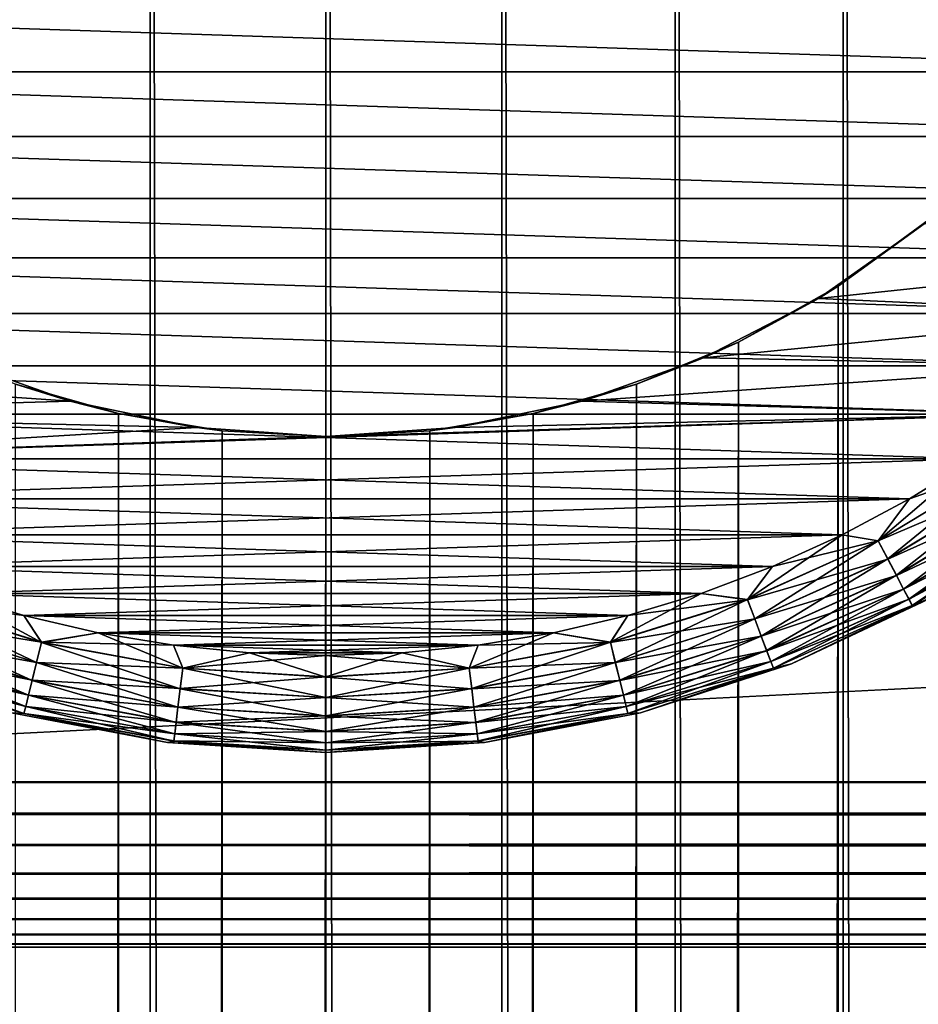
# Model space of a CAD drawing. Extents: x -265 to 265, y 0 to 1027.
# Tile 257 of 396: x -253 to -244, y 984 to 995. Entities that reach past the tile are written whole.
import ezdxf

# ---------------------------------------------------------------- set-up
doc = ezdxf.new("R2010")
doc.units = 0
doc.header["$LTSCALE"] = 65.185185
for name, color, linetype in [('211', 7, 'CONTINUOUS'), ('212', 7, 'CONTINUOUS'), ('217', 7, 'CONTINUOUS'), ('218', 7, 'CONTINUOUS'), ('221', 7, 'CONTINUOUS'), ('222', 7, 'CONTINUOUS'), ('223', 7, 'CONTINUOUS'), ('224', 7, 'CONTINUOUS'), ('227', 7, 'CONTINUOUS'), ('228', 7, 'CONTINUOUS'), ('231', 7, 'CONTINUOUS'), ('232', 7, 'CONTINUOUS'), ('4', 7, 'CONTINUOUS'), ('5', 7, 'CONTINUOUS'), ('6', 7, 'CONTINUOUS'), ('7', 7, 'CONTINUOUS'), ('8', 7, 'CONTINUOUS')]:
    doc.layers.add(name, color=color, linetype=linetype)

msp = doc.modelspace()

# ---------------------------------------------------------------- linework, layer by layer
at = {"layer": '211', "color": 7, "linetype": 'CONTINUOUS'}
for points in [[(-253.59, 1, 14.564), (-251.808, 1, 14.891), (-253.59, 1019, 14.564), (-253.59, 1, 14.564)], [(-253.59, 1019, 14.564), (-251.808, 1, 14.891), (-251.808, 1019, 14.891), (-253.59, 1019, 14.564)], [(-251.808, 1, 14.891), (-250, 1, 15), (-251.808, 1019, 14.891), (-251.808, 1, 14.891)], [(-251.808, 1019, 14.891), (-250, 1, 15), (-250, 1019, 15), (-251.808, 1019, 14.891)], [(-250, 1, 15), (-248.192, 1, 14.891), (-250, 1019, 15), (-250, 1, 15)], [(-250, 1019, 15), (-248.192, 1, 14.891), (-248.192, 1019, 14.891), (-250, 1019, 15)], [(-248.192, 1, 14.891), (-246.41, 1, 14.564), (-248.192, 1019, 14.891), (-248.192, 1, 14.891)], [(-248.192, 1019, 14.891), (-246.41, 1, 14.564), (-246.41, 1019, 14.564), (-248.192, 1019, 14.891)], [(-246.41, 1, 14.564), (-244.681, 1, 14.025), (-246.41, 1019, 14.564), (-246.41, 1, 14.564)], [(-246.41, 1019, 14.564), (-244.681, 1, 14.025), (-244.681, 1019, 14.025), (-246.41, 1019, 14.564)], [(-244.681, 1, 14.025), (-243.029, 1, 13.282), (-244.681, 1019, 14.025), (-244.681, 1, 14.025)], [(-244.681, 1019, 14.025), (-243.029, 1, 13.282), (-243.029, 1019, 13.282), (-244.681, 1019, 14.025)]]:
    msp.add_3dface(points, dxfattribs=at)
at = {"layer": '212', "color": 7, "linetype": 'CONTINUOUS'}
for points in [[(-244.734, 991.794, -14.045), (-243.755, 992.512, -13.638), (-244.734, 28.206, -14.045), (-244.734, 991.794, -14.045)], [(-244.734, 28.206, -14.045), (-243.755, 992.512, -13.638), (-243.755, 27.488, -13.638), (-244.734, 28.206, -14.045)], [(-245.759, 991.221, -14.388), (-244.734, 991.794, -14.045), (-245.759, 28.779, -14.388), (-245.759, 991.221, -14.388)], [(-245.759, 28.779, -14.388), (-244.734, 991.794, -14.045), (-244.734, 28.206, -14.045), (-245.759, 28.779, -14.388)], [(-246.807, 990.788, -14.656), (-245.759, 991.221, -14.388), (-246.807, 29.212, -14.656), (-246.807, 990.788, -14.656)], [(-246.807, 29.212, -14.656), (-245.759, 991.221, -14.388), (-245.759, 28.779, -14.388), (-246.807, 29.212, -14.656)], [(-253.193, 990.788, -14.656), (-252.132, 990.486, -14.848), (-253.193, 29.212, -14.656), (-253.193, 990.788, -14.656)], [(-247.868, 990.486, -14.848), (-246.807, 990.788, -14.656), (-247.868, 29.514, -14.848), (-247.868, 990.486, -14.848)], [(-247.868, 29.514, -14.848), (-246.807, 990.788, -14.656), (-246.807, 29.212, -14.656), (-247.868, 29.514, -14.848)], [(-253.193, 29.212, -14.656), (-252.132, 990.486, -14.848), (-252.132, 29.514, -14.848), (-253.193, 29.212, -14.656)], [(-252.132, 990.486, -14.848), (-251.067, 990.309, -14.962), (-252.132, 29.514, -14.848), (-252.132, 990.486, -14.848)], [(-248.933, 990.309, -14.962), (-247.868, 990.486, -14.848), (-248.933, 29.691, -14.962), (-248.933, 990.309, -14.962)], [(-248.933, 29.691, -14.962), (-247.868, 990.486, -14.848), (-247.868, 29.514, -14.848), (-248.933, 29.691, -14.962)], [(-252.132, 29.514, -14.848), (-251.067, 990.309, -14.962), (-251.067, 29.691, -14.962), (-252.132, 29.514, -14.848)], [(-251.067, 990.309, -14.962), (-250, 990.25, -15), (-251.067, 29.691, -14.962), (-251.067, 990.309, -14.962)], [(-250, 990.25, -15), (-248.933, 990.309, -14.962), (-250, 29.75, -15), (-250, 990.25, -15)], [(-250, 29.75, -15), (-248.933, 990.309, -14.962), (-248.933, 29.691, -14.962), (-250, 29.75, -15)], [(-251.067, 29.691, -14.962), (-250, 990.25, -15), (-250, 29.75, -15), (-251.067, 29.691, -14.962)]]:
    msp.add_3dface(points, dxfattribs=at)
at = {"layer": '217', "color": 7, "linetype": 'CONTINUOUS'}
for points in [[(-252.631, 990.612, -25), (-253.193, 990.788, -14.656), (-253.884, 991.057, -25), (-252.631, 990.612, -25)], [(-252.132, 990.486, -14.848), (-253.193, 990.788, -14.656), (-252.631, 990.612, -25), (-252.132, 990.486, -14.848)], [(-251.328, 990.341, -25), (-252.132, 990.486, -14.848), (-252.631, 990.612, -25), (-251.328, 990.341, -25)], [(-251.067, 990.309, -14.962), (-252.132, 990.486, -14.848), (-251.328, 990.341, -25), (-251.067, 990.309, -14.962)], [(-250, 990.25, -25), (-251.067, 990.309, -14.962), (-251.328, 990.341, -25), (-250, 990.25, -25)], [(-250, 990.25, -15), (-251.067, 990.309, -14.962), (-250, 990.25, -25), (-250, 990.25, -15)]]:
    msp.add_3dface(points, dxfattribs=at)
at = {"layer": '218', "color": 7, "linetype": 'CONTINUOUS'}
for points in [[(-243.755, 992.512, -13.638), (-244.734, 991.794, -14.045), (-243.847, 992.437, -25), (-243.755, 992.512, -13.638)], [(-243.847, 992.437, -25), (-244.734, 991.794, -14.045), (-244.934, 991.669, -25), (-243.847, 992.437, -25)], [(-244.734, 991.794, -14.045), (-245.759, 991.221, -14.388), (-244.934, 991.669, -25), (-244.734, 991.794, -14.045)], [(-244.934, 991.669, -25), (-245.759, 991.221, -14.388), (-246.116, 991.057, -25), (-244.934, 991.669, -25)], [(-245.759, 991.221, -14.388), (-246.807, 990.788, -14.656), (-246.116, 991.057, -25), (-245.759, 991.221, -14.388)], [(-246.116, 991.057, -25), (-246.807, 990.788, -14.656), (-247.369, 990.612, -25), (-246.116, 991.057, -25)], [(-246.807, 990.788, -14.656), (-247.868, 990.486, -14.848), (-247.369, 990.612, -25), (-246.807, 990.788, -14.656)], [(-247.369, 990.612, -25), (-247.868, 990.486, -14.848), (-248.672, 990.341, -25), (-247.369, 990.612, -25)], [(-247.868, 990.486, -14.848), (-248.933, 990.309, -14.962), (-248.672, 990.341, -25), (-247.868, 990.486, -14.848)], [(-248.933, 990.309, -14.962), (-250, 990.25, -15), (-248.672, 990.341, -25), (-248.933, 990.309, -14.962)], [(-250, 990.25, -15), (-250, 990.25, -25), (-248.672, 990.341, -25), (-250, 990.25, -15)]]:
    msp.add_3dface(points, dxfattribs=at)
at = {"layer": '221', "color": 7, "linetype": 'CONTINUOUS'}
for points in [[(-243.847, 992.437, -25), (-244.934, 991.669, -25), (-240.978, 992.088, -25), (-243.847, 992.437, -25)], [(-240.978, 992.088, -25), (-244.934, 991.669, -25), (-241.515, 991.515, -25), (-240.978, 992.088, -25)], [(-244.934, 991.669, -25), (-246.116, 991.057, -25), (-241.515, 991.515, -25), (-244.934, 991.669, -25)], [(-241.515, 991.515, -25), (-246.116, 991.057, -25), (-242.088, 990.978, -25), (-241.515, 991.515, -25)], [(-252.631, 990.612, -25), (-253.884, 991.057, -25), (-257.912, 990.978, -25), (-252.631, 990.612, -25)], [(-246.116, 991.057, -25), (-247.369, 990.612, -25), (-242.088, 990.978, -25), (-246.116, 991.057, -25)], [(-257.305, 990.48, -25), (-252.631, 990.612, -25), (-257.912, 990.978, -25), (-257.305, 990.48, -25)], [(-242.088, 990.978, -25), (-247.369, 990.612, -25), (-242.695, 990.48, -25), (-242.088, 990.978, -25)], [(-251.328, 990.341, -25), (-252.631, 990.612, -25), (-257.305, 990.48, -25), (-251.328, 990.341, -25)], [(-247.369, 990.612, -25), (-248.672, 990.341, -25), (-242.695, 990.48, -25), (-247.369, 990.612, -25)], [(-256.667, 990.022, -25), (-251.328, 990.341, -25), (-257.305, 990.48, -25), (-256.667, 990.022, -25)], [(-250, 990.25, -25), (-256.667, 990.022, -25), (-242.695, 990.48, -25), (-250, 990.25, -25)], [(-242.695, 990.48, -25), (-256.667, 990.022, -25), (-243.333, 990.022, -25), (-242.695, 990.48, -25)], [(-248.672, 990.341, -25), (-250, 990.25, -25), (-242.695, 990.48, -25), (-248.672, 990.341, -25)], [(-250, 990.25, -25), (-251.328, 990.341, -25), (-256.667, 990.022, -25), (-250, 990.25, -25)], [(-256.667, 990.022, -25), (-256, 989.608, -25), (-243.333, 990.022, -25), (-256.667, 990.022, -25)], [(-243.333, 990.022, -25), (-256, 989.608, -25), (-244, 989.608, -25), (-243.333, 990.022, -25)], [(-256, 989.608, -25), (-255.307, 989.238, -25), (-244, 989.608, -25), (-256, 989.608, -25)], [(-244, 989.608, -25), (-255.307, 989.238, -25), (-244.693, 989.238, -25), (-244, 989.608, -25)], [(-255.307, 989.238, -25), (-254.592, 988.913, -25), (-244.693, 989.238, -25), (-255.307, 989.238, -25)], [(-244.693, 989.238, -25), (-254.592, 988.913, -25), (-245.408, 988.913, -25), (-244.693, 989.238, -25)], [(-254.592, 988.913, -25), (-253.857, 988.637, -25), (-245.408, 988.913, -25), (-254.592, 988.913, -25)], [(-245.408, 988.913, -25), (-253.857, 988.637, -25), (-246.143, 988.637, -25), (-245.408, 988.913, -25)], [(-253.857, 988.637, -25), (-253.106, 988.409, -25), (-246.143, 988.637, -25), (-253.857, 988.637, -25)], [(-246.143, 988.637, -25), (-253.106, 988.409, -25), (-246.894, 988.409, -25), (-246.143, 988.637, -25)], [(-253.106, 988.409, -25), (-252.341, 988.231, -25), (-246.894, 988.409, -25), (-253.106, 988.409, -25)], [(-246.894, 988.409, -25), (-252.341, 988.231, -25), (-247.659, 988.231, -25), (-246.894, 988.409, -25)], [(-252.341, 988.231, -25), (-251.566, 988.103, -25), (-247.659, 988.231, -25), (-252.341, 988.231, -25)], [(-247.659, 988.231, -25), (-251.566, 988.103, -25), (-248.434, 988.103, -25), (-247.659, 988.231, -25)], [(-251.566, 988.103, -25), (-250.785, 988.026, -25), (-248.434, 988.103, -25), (-251.566, 988.103, -25)], [(-248.434, 988.103, -25), (-250.785, 988.026, -25), (-249.215, 988.026, -25), (-248.434, 988.103, -25)], [(-250.785, 988.026, -25), (-250, 988, -25), (-249.215, 988.026, -25), (-250.785, 988.026, -25)]]:
    msp.add_3dface(points, dxfattribs=at)
at = {"layer": '222', "color": 7, "linetype": 'CONTINUOUS'}
for points in [[(-260.392, 994, -75), (-260.762, 994.693, -75), (-239.608, 994, -75), (-260.392, 994, -75)], [(-239.608, 994, -75), (-260.762, 994.693, -75), (-239.238, 994.693, -75), (-239.608, 994, -75)], [(-259.978, 993.333, -75), (-260.392, 994, -75), (-240.022, 993.333, -75), (-259.978, 993.333, -75)], [(-240.022, 993.333, -75), (-260.392, 994, -75), (-239.608, 994, -75), (-240.022, 993.333, -75)], [(-259.52, 992.695, -75), (-259.978, 993.333, -75), (-240.48, 992.695, -75), (-259.52, 992.695, -75)], [(-240.48, 992.695, -75), (-259.978, 993.333, -75), (-240.022, 993.333, -75), (-240.48, 992.695, -75)], [(-259.022, 992.088, -75), (-259.52, 992.695, -75), (-240.978, 992.088, -75), (-259.022, 992.088, -75)], [(-240.978, 992.088, -75), (-259.52, 992.695, -75), (-240.48, 992.695, -75), (-240.978, 992.088, -75)], [(-258.485, 991.515, -75), (-259.022, 992.088, -75), (-241.515, 991.515, -75), (-258.485, 991.515, -75)], [(-241.515, 991.515, -75), (-259.022, 992.088, -75), (-240.978, 992.088, -75), (-241.515, 991.515, -75)], [(-257.912, 990.978, -75), (-258.485, 991.515, -75), (-242.088, 990.978, -75), (-257.912, 990.978, -75)], [(-242.088, 990.978, -75), (-258.485, 991.515, -75), (-241.515, 991.515, -75), (-242.088, 990.978, -75)], [(-257.305, 990.48, -75), (-257.912, 990.978, -75), (-242.695, 990.48, -75), (-257.305, 990.48, -75)], [(-242.695, 990.48, -75), (-257.912, 990.978, -75), (-242.088, 990.978, -75), (-242.695, 990.48, -75)], [(-256.667, 990.022, -75), (-257.305, 990.48, -75), (-243.333, 990.022, -75), (-256.667, 990.022, -75)], [(-243.333, 990.022, -75), (-257.305, 990.48, -75), (-242.695, 990.48, -75), (-243.333, 990.022, -75)], [(-256, 989.608, -75), (-256.667, 990.022, -75), (-244, 989.608, -75), (-256, 989.608, -75)], [(-244, 989.608, -75), (-256.667, 990.022, -75), (-243.333, 990.022, -75), (-244, 989.608, -75)], [(-255.307, 989.238, -75), (-256, 989.608, -75), (-244.693, 989.238, -75), (-255.307, 989.238, -75)], [(-244.693, 989.238, -75), (-256, 989.608, -75), (-244, 989.608, -75), (-244.693, 989.238, -75)], [(-254.592, 988.913, -75), (-255.307, 989.238, -75), (-245.408, 988.913, -75), (-254.592, 988.913, -75)], [(-245.408, 988.913, -75), (-255.307, 989.238, -75), (-244.693, 989.238, -75), (-245.408, 988.913, -75)], [(-253.857, 988.637, -75), (-254.592, 988.913, -75), (-246.143, 988.637, -75), (-253.857, 988.637, -75)], [(-246.143, 988.637, -75), (-254.592, 988.913, -75), (-245.408, 988.913, -75), (-246.143, 988.637, -75)], [(-253.106, 988.409, -75), (-253.857, 988.637, -75), (-246.894, 988.409, -75), (-253.106, 988.409, -75)], [(-246.894, 988.409, -75), (-253.857, 988.637, -75), (-246.143, 988.637, -75), (-246.894, 988.409, -75)], [(-252.341, 988.231, -75), (-253.106, 988.409, -75), (-247.659, 988.231, -75), (-252.341, 988.231, -75)], [(-247.659, 988.231, -75), (-253.106, 988.409, -75), (-246.894, 988.409, -75), (-247.659, 988.231, -75)], [(-251.566, 988.103, -75), (-252.341, 988.231, -75), (-248.434, 988.103, -75), (-251.566, 988.103, -75)], [(-248.434, 988.103, -75), (-252.341, 988.231, -75), (-247.659, 988.231, -75), (-248.434, 988.103, -75)], [(-250.785, 988.026, -75), (-251.566, 988.103, -75), (-249.215, 988.026, -75), (-250.785, 988.026, -75)], [(-249.215, 988.026, -75), (-251.566, 988.103, -75), (-248.434, 988.103, -75), (-249.215, 988.026, -75)], [(-250, 988, -75), (-250.785, 988.026, -75), (-249.215, 988.026, -75), (-250, 988, -75)]]:
    msp.add_3dface(points, dxfattribs=at)
at = {"layer": '223', "color": 7, "linetype": 'CONTINUOUS'}
for points in [[(-253.233, 987.408, -74), (-251.629, 987.103, -74), (-253.233, 987.408, -26), (-253.233, 987.408, -74)], [(-253.233, 987.408, -26), (-251.629, 987.103, -74), (-251.629, 987.103, -26), (-253.233, 987.408, -26)], [(-251.629, 987.103, -74), (-250, 987, -74), (-251.629, 987.103, -26), (-251.629, 987.103, -74)], [(-251.629, 987.103, -26), (-250, 987, -74), (-250, 987, -26), (-251.629, 987.103, -26)]]:
    msp.add_3dface(points, dxfattribs=at)
at = {"layer": '224', "color": 7, "linetype": 'CONTINUOUS'}
for points in [[(-245.214, 987.913, -74), (-243.737, 988.608, -74), (-245.214, 987.913, -26), (-245.214, 987.913, -74)], [(-245.214, 987.913, -26), (-243.737, 988.608, -74), (-243.737, 988.608, -26), (-245.214, 987.913, -26)], [(-246.767, 987.408, -74), (-245.214, 987.913, -74), (-246.767, 987.408, -26), (-246.767, 987.408, -74)], [(-246.767, 987.408, -26), (-245.214, 987.913, -74), (-245.214, 987.913, -26), (-246.767, 987.408, -26)], [(-248.371, 987.103, -74), (-246.767, 987.408, -74), (-248.371, 987.103, -26), (-248.371, 987.103, -74)], [(-248.371, 987.103, -26), (-246.767, 987.408, -74), (-246.767, 987.408, -26), (-248.371, 987.103, -26)], [(-250, 987, -26), (-250, 987, -74), (-248.371, 987.103, -74), (-250, 987, -26)], [(-250, 987, -26), (-248.371, 987.103, -74), (-248.371, 987.103, -26), (-250, 987, -26)]]:
    msp.add_3dface(points, dxfattribs=at)
at = {"layer": '227', "color": 7, "linetype": 'CONTINUOUS'}
for points in [[(-254.334, 988.573, -74.975), (-252.925, 988.134, -74.975), (-254.409, 988.375, -74.901), (-254.334, 988.573, -74.975)], [(-253.857, 988.637, -75), (-253.106, 988.409, -75), (-254.334, 988.573, -74.975), (-253.857, 988.637, -75)], [(-254.334, 988.573, -74.975), (-253.106, 988.409, -75), (-252.925, 988.134, -74.975), (-254.334, 988.573, -74.975)], [(-254.409, 988.375, -74.901), (-252.975, 987.928, -74.901), (-254.476, 988.197, -74.782), (-254.409, 988.375, -74.901)], [(-254.409, 988.375, -74.901), (-252.925, 988.134, -74.975), (-252.975, 987.928, -74.901), (-254.409, 988.375, -74.901)], [(-253.106, 988.409, -75), (-252.341, 988.231, -75), (-252.925, 988.134, -74.975), (-253.106, 988.409, -75)], [(-254.476, 988.197, -74.782), (-253.021, 987.744, -74.782), (-254.532, 988.049, -74.624), (-254.476, 988.197, -74.782)], [(-254.476, 988.197, -74.782), (-252.975, 987.928, -74.901), (-253.021, 987.744, -74.782), (-254.476, 988.197, -74.782)], [(-252.341, 988.231, -75), (-251.566, 988.103, -75), (-252.925, 988.134, -74.975), (-252.341, 988.231, -75)], [(-252.925, 988.134, -74.975), (-251.473, 987.868, -74.975), (-252.975, 987.928, -74.901), (-252.925, 988.134, -74.975)], [(-252.925, 988.134, -74.975), (-251.566, 988.103, -75), (-251.473, 987.868, -74.975), (-252.925, 988.134, -74.975)], [(-251.566, 988.103, -75), (-250.785, 988.026, -75), (-251.473, 987.868, -74.975), (-251.566, 988.103, -75)], [(-254.532, 988.049, -74.624), (-253.059, 987.59, -74.624), (-254.575, 987.937, -74.434), (-254.532, 988.049, -74.624)], [(-254.532, 988.049, -74.624), (-253.021, 987.744, -74.782), (-253.059, 987.59, -74.624), (-254.532, 988.049, -74.624)], [(-250.785, 988.026, -75), (-250, 988, -75), (-251.473, 987.868, -74.975), (-250.785, 988.026, -75)], [(-251.473, 987.868, -74.975), (-250, 988, -75), (-250, 987.779, -74.975), (-251.473, 987.868, -74.975)], [(-254.575, 987.937, -74.434), (-253.087, 987.474, -74.434), (-254.601, 987.868, -74.223), (-254.575, 987.937, -74.434)], [(-253.233, 987.408, -74), (-254.601, 987.868, -74.223), (-253.105, 987.402, -74.223), (-253.233, 987.408, -74)], [(-254.601, 987.868, -74.223), (-253.087, 987.474, -74.434), (-253.105, 987.402, -74.223), (-254.601, 987.868, -74.223)], [(-254.575, 987.937, -74.434), (-253.059, 987.59, -74.624), (-253.087, 987.474, -74.434), (-254.575, 987.937, -74.434)], [(-252.975, 987.928, -74.901), (-251.499, 987.658, -74.901), (-253.021, 987.744, -74.782), (-252.975, 987.928, -74.901)], [(-252.975, 987.928, -74.901), (-251.473, 987.868, -74.975), (-251.499, 987.658, -74.901), (-252.975, 987.928, -74.901)], [(-251.473, 987.868, -74.975), (-250, 987.779, -74.975), (-251.499, 987.658, -74.901), (-251.473, 987.868, -74.975)], [(-251.499, 987.658, -74.901), (-250, 987.779, -74.975), (-250, 987.567, -74.901), (-251.499, 987.658, -74.901)], [(-253.021, 987.744, -74.782), (-251.522, 987.469, -74.782), (-253.059, 987.59, -74.624), (-253.021, 987.744, -74.782)], [(-253.021, 987.744, -74.782), (-251.499, 987.658, -74.901), (-251.522, 987.469, -74.782), (-253.021, 987.744, -74.782)], [(-251.499, 987.658, -74.901), (-250, 987.567, -74.901), (-251.522, 987.469, -74.782), (-251.499, 987.658, -74.901)], [(-253.059, 987.59, -74.624), (-251.541, 987.312, -74.624), (-253.087, 987.474, -74.434), (-253.059, 987.59, -74.624)], [(-253.059, 987.59, -74.624), (-251.522, 987.469, -74.782), (-251.541, 987.312, -74.624), (-253.059, 987.59, -74.624)], [(-251.522, 987.469, -74.782), (-250, 987.567, -74.901), (-250, 987.377, -74.782), (-251.522, 987.469, -74.782)], [(-253.087, 987.474, -74.434), (-251.555, 987.193, -74.434), (-253.105, 987.402, -74.223), (-253.087, 987.474, -74.434)], [(-253.087, 987.474, -74.434), (-251.541, 987.312, -74.624), (-251.555, 987.193, -74.434), (-253.087, 987.474, -74.434)], [(-251.522, 987.469, -74.782), (-250, 987.377, -74.782), (-251.541, 987.312, -74.624), (-251.522, 987.469, -74.782)], [(-251.629, 987.103, -74), (-253.233, 987.408, -74), (-253.105, 987.402, -74.223), (-251.629, 987.103, -74)], [(-251.629, 987.103, -74), (-253.105, 987.402, -74.223), (-251.564, 987.12, -74.223), (-251.629, 987.103, -74)], [(-253.105, 987.402, -74.223), (-251.555, 987.193, -74.434), (-251.564, 987.12, -74.223), (-253.105, 987.402, -74.223)], [(-251.541, 987.312, -74.624), (-250, 987.377, -74.782), (-250, 987.218, -74.624), (-251.541, 987.312, -74.624)], [(-251.541, 987.312, -74.624), (-250, 987.218, -74.624), (-251.555, 987.193, -74.434), (-251.541, 987.312, -74.624)], [(-251.555, 987.193, -74.434), (-250, 987.099, -74.434), (-251.564, 987.12, -74.223), (-251.555, 987.193, -74.434)], [(-251.555, 987.193, -74.434), (-250, 987.218, -74.624), (-250, 987.099, -74.434), (-251.555, 987.193, -74.434)], [(-251.629, 987.103, -74), (-251.564, 987.12, -74.223), (-250, 987.025, -74.223), (-251.629, 987.103, -74)], [(-250, 987, -74), (-251.629, 987.103, -74), (-250, 987.025, -74.223), (-250, 987, -74)], [(-251.564, 987.12, -74.223), (-250, 987.099, -74.434), (-250, 987.025, -74.223), (-251.564, 987.12, -74.223)]]:
    msp.add_3dface(points, dxfattribs=at)
at = {"layer": '228', "color": 7, "linetype": 'CONTINUOUS'}
for points in [[(-244, 989.608, -75), (-243.333, 990.022, -75), (-244.32, 989.178, -74.975), (-244, 989.608, -75)], [(-244.32, 989.178, -74.975), (-243.333, 990.022, -75), (-243.057, 989.942, -74.975), (-244.32, 989.178, -74.975)], [(-244.32, 989.178, -74.975), (-243.057, 989.942, -74.975), (-244.222, 988.991, -74.901), (-244.32, 989.178, -74.975)], [(-244.222, 988.991, -74.901), (-243.057, 989.942, -74.975), (-242.937, 989.768, -74.901), (-244.222, 988.991, -74.901)], [(-244.222, 988.991, -74.901), (-242.937, 989.768, -74.901), (-244.134, 988.823, -74.782), (-244.222, 988.991, -74.901)], [(-244.134, 988.823, -74.782), (-242.937, 989.768, -74.901), (-242.829, 989.612, -74.782), (-244.134, 988.823, -74.782)], [(-244.693, 989.238, -75), (-244, 989.608, -75), (-244.32, 989.178, -74.975), (-244.693, 989.238, -75)], [(-244.134, 988.823, -74.782), (-242.829, 989.612, -74.782), (-244.06, 988.682, -74.624), (-244.134, 988.823, -74.782)], [(-244.06, 988.682, -74.624), (-242.829, 989.612, -74.782), (-242.739, 989.481, -74.624), (-244.06, 988.682, -74.624)], [(-244.06, 988.682, -74.624), (-242.739, 989.481, -74.624), (-244.005, 988.577, -74.434), (-244.06, 988.682, -74.624)], [(-244.005, 988.577, -74.434), (-242.739, 989.481, -74.624), (-242.671, 989.383, -74.434), (-244.005, 988.577, -74.434)], [(-244.005, 988.577, -74.434), (-242.671, 989.383, -74.434), (-243.97, 988.511, -74.223), (-244.005, 988.577, -74.434)], [(-243.97, 988.511, -74.223), (-242.671, 989.383, -74.434), (-242.629, 989.322, -74.223), (-243.97, 988.511, -74.223)], [(-243.737, 988.608, -74), (-243.97, 988.511, -74.223), (-242.629, 989.322, -74.223), (-243.737, 988.608, -74)], [(-245.408, 988.913, -75), (-244.693, 989.238, -75), (-245.666, 988.573, -74.975), (-245.408, 988.913, -75)], [(-245.666, 988.573, -74.975), (-244.693, 989.238, -75), (-244.32, 989.178, -74.975), (-245.666, 988.573, -74.975)], [(-245.666, 988.573, -74.975), (-244.32, 989.178, -74.975), (-245.591, 988.375, -74.901), (-245.666, 988.573, -74.975)], [(-245.591, 988.375, -74.901), (-244.32, 989.178, -74.975), (-244.222, 988.991, -74.901), (-245.591, 988.375, -74.901)], [(-245.591, 988.375, -74.901), (-244.222, 988.991, -74.901), (-245.524, 988.197, -74.782), (-245.591, 988.375, -74.901)], [(-245.524, 988.197, -74.782), (-244.222, 988.991, -74.901), (-244.134, 988.823, -74.782), (-245.524, 988.197, -74.782)], [(-246.143, 988.637, -75), (-245.408, 988.913, -75), (-245.666, 988.573, -74.975), (-246.143, 988.637, -75)], [(-245.524, 988.197, -74.782), (-244.134, 988.823, -74.782), (-245.468, 988.049, -74.624), (-245.524, 988.197, -74.782)], [(-245.468, 988.049, -74.624), (-244.134, 988.823, -74.782), (-244.06, 988.682, -74.624), (-245.468, 988.049, -74.624)], [(-245.468, 988.049, -74.624), (-244.06, 988.682, -74.624), (-245.425, 987.937, -74.434), (-245.468, 988.049, -74.624)], [(-245.425, 987.937, -74.434), (-244.06, 988.682, -74.624), (-244.005, 988.577, -74.434), (-245.425, 987.937, -74.434)], [(-246.894, 988.409, -75), (-246.143, 988.637, -75), (-247.075, 988.134, -74.975), (-246.894, 988.409, -75)], [(-247.075, 988.134, -74.975), (-246.143, 988.637, -75), (-245.666, 988.573, -74.975), (-247.075, 988.134, -74.975)], [(-247.075, 988.134, -74.975), (-245.666, 988.573, -74.975), (-247.025, 987.928, -74.901), (-247.075, 988.134, -74.975)], [(-247.025, 987.928, -74.901), (-245.666, 988.573, -74.975), (-245.591, 988.375, -74.901), (-247.025, 987.928, -74.901)], [(-245.425, 987.937, -74.434), (-244.005, 988.577, -74.434), (-245.399, 987.868, -74.223), (-245.425, 987.937, -74.434)], [(-245.399, 987.868, -74.223), (-244.005, 988.577, -74.434), (-243.97, 988.511, -74.223), (-245.399, 987.868, -74.223)], [(-243.737, 988.608, -74), (-245.214, 987.913, -74), (-243.97, 988.511, -74.223), (-243.737, 988.608, -74)], [(-245.214, 987.913, -74), (-245.399, 987.868, -74.223), (-243.97, 988.511, -74.223), (-245.214, 987.913, -74)], [(-247.659, 988.231, -75), (-246.894, 988.409, -75), (-247.075, 988.134, -74.975), (-247.659, 988.231, -75)], [(-247.025, 987.928, -74.901), (-245.591, 988.375, -74.901), (-246.979, 987.744, -74.782), (-247.025, 987.928, -74.901)], [(-246.979, 987.744, -74.782), (-245.591, 988.375, -74.901), (-245.524, 988.197, -74.782), (-246.979, 987.744, -74.782)], [(-248.434, 988.103, -75), (-247.659, 988.231, -75), (-248.527, 987.868, -74.975), (-248.434, 988.103, -75)], [(-248.527, 987.868, -74.975), (-247.659, 988.231, -75), (-247.075, 988.134, -74.975), (-248.527, 987.868, -74.975)], [(-246.979, 987.744, -74.782), (-245.524, 988.197, -74.782), (-246.941, 987.59, -74.624), (-246.979, 987.744, -74.782)], [(-246.941, 987.59, -74.624), (-245.524, 988.197, -74.782), (-245.468, 988.049, -74.624), (-246.941, 987.59, -74.624)], [(-249.215, 988.026, -75), (-248.434, 988.103, -75), (-248.527, 987.868, -74.975), (-249.215, 988.026, -75)], [(-248.527, 987.868, -74.975), (-247.075, 988.134, -74.975), (-248.501, 987.658, -74.901), (-248.527, 987.868, -74.975)], [(-248.501, 987.658, -74.901), (-247.075, 988.134, -74.975), (-247.025, 987.928, -74.901), (-248.501, 987.658, -74.901)], [(-250, 988, -75), (-249.215, 988.026, -75), (-250, 987.779, -74.975), (-250, 988, -75)], [(-250, 987.779, -74.975), (-249.215, 988.026, -75), (-248.527, 987.868, -74.975), (-250, 987.779, -74.975)], [(-246.941, 987.59, -74.624), (-245.468, 988.049, -74.624), (-246.913, 987.474, -74.434), (-246.941, 987.59, -74.624)], [(-246.913, 987.474, -74.434), (-245.468, 988.049, -74.624), (-245.425, 987.937, -74.434), (-246.913, 987.474, -74.434)], [(-250, 987.567, -74.901), (-250, 987.779, -74.975), (-248.527, 987.868, -74.975), (-250, 987.567, -74.901)], [(-250, 987.567, -74.901), (-248.527, 987.868, -74.975), (-248.501, 987.658, -74.901), (-250, 987.567, -74.901)], [(-248.501, 987.658, -74.901), (-247.025, 987.928, -74.901), (-248.478, 987.469, -74.782), (-248.501, 987.658, -74.901)], [(-248.478, 987.469, -74.782), (-247.025, 987.928, -74.901), (-246.979, 987.744, -74.782), (-248.478, 987.469, -74.782)], [(-246.913, 987.474, -74.434), (-245.425, 987.937, -74.434), (-246.895, 987.402, -74.223), (-246.913, 987.474, -74.434)], [(-246.895, 987.402, -74.223), (-245.425, 987.937, -74.434), (-245.399, 987.868, -74.223), (-246.895, 987.402, -74.223)], [(-246.767, 987.408, -74), (-246.895, 987.402, -74.223), (-245.399, 987.868, -74.223), (-246.767, 987.408, -74)], [(-245.214, 987.913, -74), (-246.767, 987.408, -74), (-245.399, 987.868, -74.223), (-245.214, 987.913, -74)], [(-250, 987.377, -74.782), (-250, 987.567, -74.901), (-248.501, 987.658, -74.901), (-250, 987.377, -74.782)], [(-250, 987.377, -74.782), (-248.501, 987.658, -74.901), (-248.478, 987.469, -74.782), (-250, 987.377, -74.782)], [(-248.478, 987.469, -74.782), (-246.979, 987.744, -74.782), (-248.459, 987.312, -74.624), (-248.478, 987.469, -74.782)], [(-248.459, 987.312, -74.624), (-246.979, 987.744, -74.782), (-246.941, 987.59, -74.624), (-248.459, 987.312, -74.624)], [(-248.459, 987.312, -74.624), (-246.941, 987.59, -74.624), (-248.445, 987.193, -74.434), (-248.459, 987.312, -74.624)], [(-248.445, 987.193, -74.434), (-246.941, 987.59, -74.624), (-246.913, 987.474, -74.434), (-248.445, 987.193, -74.434)], [(-250, 987.218, -74.624), (-250, 987.377, -74.782), (-248.478, 987.469, -74.782), (-250, 987.218, -74.624)], [(-250, 987.218, -74.624), (-248.478, 987.469, -74.782), (-248.459, 987.312, -74.624), (-250, 987.218, -74.624)], [(-248.445, 987.193, -74.434), (-246.913, 987.474, -74.434), (-248.436, 987.12, -74.223), (-248.445, 987.193, -74.434)], [(-248.436, 987.12, -74.223), (-246.913, 987.474, -74.434), (-246.895, 987.402, -74.223), (-248.436, 987.12, -74.223)], [(-248.371, 987.103, -74), (-248.436, 987.12, -74.223), (-246.895, 987.402, -74.223), (-248.371, 987.103, -74)], [(-246.767, 987.408, -74), (-248.371, 987.103, -74), (-246.895, 987.402, -74.223), (-246.767, 987.408, -74)], [(-250, 987.099, -74.434), (-250, 987.218, -74.624), (-248.459, 987.312, -74.624), (-250, 987.099, -74.434)], [(-250, 987.099, -74.434), (-248.459, 987.312, -74.624), (-248.445, 987.193, -74.434), (-250, 987.099, -74.434)], [(-250, 987.025, -74.223), (-250, 987.099, -74.434), (-248.445, 987.193, -74.434), (-250, 987.025, -74.223)], [(-250, 987.025, -74.223), (-248.445, 987.193, -74.434), (-248.436, 987.12, -74.223), (-250, 987.025, -74.223)], [(-248.371, 987.103, -74), (-250, 987, -74), (-248.436, 987.12, -74.223), (-248.371, 987.103, -74)], [(-250, 987, -74), (-250, 987.025, -74.223), (-248.436, 987.12, -74.223), (-250, 987, -74)]]:
    msp.add_3dface(points, dxfattribs=at)
at = {"layer": '231', "color": 7, "linetype": 'CONTINUOUS'}
for points in [[(-252.976, 987.927, -25.099), (-254.334, 988.572, -25.025), (-254.409, 988.374, -25.099), (-252.976, 987.927, -25.099)], [(-252.925, 988.133, -25.025), (-253.857, 988.637, -25), (-254.334, 988.572, -25.025), (-252.925, 988.133, -25.025)], [(-252.925, 988.133, -25.025), (-254.334, 988.572, -25.025), (-252.976, 987.927, -25.099), (-252.925, 988.133, -25.025)], [(-253.106, 988.409, -25), (-253.857, 988.637, -25), (-252.925, 988.133, -25.025), (-253.106, 988.409, -25)], [(-253.021, 987.743, -25.218), (-254.409, 988.374, -25.099), (-254.476, 988.197, -25.218), (-253.021, 987.743, -25.218)], [(-252.976, 987.927, -25.099), (-254.409, 988.374, -25.099), (-253.021, 987.743, -25.218), (-252.976, 987.927, -25.099)], [(-252.341, 988.231, -25), (-253.106, 988.409, -25), (-252.925, 988.133, -25.025), (-252.341, 988.231, -25)], [(-253.059, 987.589, -25.377), (-254.476, 988.197, -25.218), (-254.533, 988.048, -25.377), (-253.059, 987.589, -25.377)], [(-253.021, 987.743, -25.218), (-254.476, 988.197, -25.218), (-253.059, 987.589, -25.377), (-253.021, 987.743, -25.218)], [(-251.473, 987.867, -25.025), (-252.341, 988.231, -25), (-252.925, 988.133, -25.025), (-251.473, 987.867, -25.025)], [(-251.566, 988.103, -25), (-252.341, 988.231, -25), (-251.473, 987.867, -25.025), (-251.566, 988.103, -25)], [(-251.499, 987.657, -25.099), (-252.925, 988.133, -25.025), (-252.976, 987.927, -25.099), (-251.499, 987.657, -25.099)], [(-251.473, 987.867, -25.025), (-252.925, 988.133, -25.025), (-251.499, 987.657, -25.099), (-251.473, 987.867, -25.025)], [(-250.785, 988.026, -25), (-251.566, 988.103, -25), (-251.473, 987.867, -25.025), (-250.785, 988.026, -25)], [(-253.087, 987.474, -25.567), (-254.533, 988.048, -25.377), (-254.575, 987.937, -25.567), (-253.087, 987.474, -25.567)], [(-253.059, 987.589, -25.377), (-254.533, 988.048, -25.377), (-253.087, 987.474, -25.567), (-253.059, 987.589, -25.377)], [(-250, 987.777, -25.025), (-250.785, 988.026, -25), (-251.473, 987.867, -25.025), (-250, 987.777, -25.025)], [(-250, 988, -25), (-250.785, 988.026, -25), (-250, 987.777, -25.025), (-250, 988, -25)], [(-253.105, 987.402, -25.779), (-254.575, 987.937, -25.567), (-254.601, 987.868, -25.779), (-253.105, 987.402, -25.779)], [(-253.233, 987.408, -26), (-253.105, 987.402, -25.779), (-254.601, 987.868, -25.779), (-253.233, 987.408, -26)], [(-253.087, 987.474, -25.567), (-254.575, 987.937, -25.567), (-253.105, 987.402, -25.779), (-253.087, 987.474, -25.567)], [(-251.522, 987.468, -25.218), (-252.976, 987.927, -25.099), (-253.021, 987.743, -25.218), (-251.522, 987.468, -25.218)], [(-251.499, 987.657, -25.099), (-252.976, 987.927, -25.099), (-251.522, 987.468, -25.218), (-251.499, 987.657, -25.099)], [(-250, 987.566, -25.099), (-251.473, 987.867, -25.025), (-251.499, 987.657, -25.099), (-250, 987.566, -25.099)], [(-250, 987.777, -25.025), (-251.473, 987.867, -25.025), (-250, 987.566, -25.099), (-250, 987.777, -25.025)], [(-251.541, 987.311, -25.377), (-253.021, 987.743, -25.218), (-253.059, 987.589, -25.377), (-251.541, 987.311, -25.377)], [(-251.522, 987.468, -25.218), (-253.021, 987.743, -25.218), (-251.541, 987.311, -25.377), (-251.522, 987.468, -25.218)], [(-250, 987.376, -25.218), (-251.499, 987.657, -25.099), (-251.522, 987.468, -25.218), (-250, 987.376, -25.218)], [(-250, 987.566, -25.099), (-251.499, 987.657, -25.099), (-250, 987.376, -25.218), (-250, 987.566, -25.099)], [(-251.555, 987.193, -25.567), (-253.059, 987.589, -25.377), (-253.087, 987.474, -25.567), (-251.555, 987.193, -25.567)], [(-251.541, 987.311, -25.377), (-253.059, 987.589, -25.377), (-251.555, 987.193, -25.567), (-251.541, 987.311, -25.377)], [(-251.564, 987.119, -25.779), (-253.087, 987.474, -25.567), (-253.105, 987.402, -25.779), (-251.564, 987.119, -25.779)], [(-251.555, 987.193, -25.567), (-253.087, 987.474, -25.567), (-251.564, 987.119, -25.779), (-251.555, 987.193, -25.567)], [(-250, 987.218, -25.377), (-251.522, 987.468, -25.218), (-251.541, 987.311, -25.377), (-250, 987.218, -25.377)], [(-250, 987.376, -25.218), (-251.522, 987.468, -25.218), (-250, 987.218, -25.377), (-250, 987.376, -25.218)], [(-253.233, 987.408, -26), (-251.629, 987.103, -26), (-253.105, 987.402, -25.779), (-253.233, 987.408, -26)], [(-251.629, 987.103, -26), (-251.564, 987.119, -25.779), (-253.105, 987.402, -25.779), (-251.629, 987.103, -26)], [(-250, 987.099, -25.567), (-251.541, 987.311, -25.377), (-251.555, 987.193, -25.567), (-250, 987.099, -25.567)], [(-250, 987.218, -25.377), (-251.541, 987.311, -25.377), (-250, 987.099, -25.567), (-250, 987.218, -25.377)], [(-250, 987.025, -25.779), (-251.555, 987.193, -25.567), (-251.564, 987.119, -25.779), (-250, 987.025, -25.779)], [(-250, 987.099, -25.567), (-251.555, 987.193, -25.567), (-250, 987.025, -25.779), (-250, 987.099, -25.567)], [(-251.629, 987.103, -26), (-250, 987, -26), (-251.564, 987.119, -25.779), (-251.629, 987.103, -26)], [(-250, 987, -26), (-250, 987.025, -25.779), (-251.564, 987.119, -25.779), (-250, 987, -26)]]:
    msp.add_3dface(points, dxfattribs=at)
at = {"layer": '232', "color": 7, "linetype": 'CONTINUOUS'}
for points in [[(-243.333, 990.022, -25), (-244, 989.608, -25), (-243.057, 989.941, -25.025), (-243.333, 990.022, -25)], [(-243.057, 989.941, -25.025), (-244, 989.608, -25), (-244.32, 989.177, -25.025), (-243.057, 989.941, -25.025)], [(-243.057, 989.941, -25.025), (-244.32, 989.177, -25.025), (-242.937, 989.767, -25.099), (-243.057, 989.941, -25.025)], [(-242.937, 989.767, -25.099), (-244.32, 989.177, -25.025), (-244.222, 988.99, -25.099), (-242.937, 989.767, -25.099)], [(-242.937, 989.767, -25.099), (-244.222, 988.99, -25.099), (-242.829, 989.611, -25.218), (-242.937, 989.767, -25.099)], [(-244, 989.608, -25), (-244.693, 989.238, -25), (-244.32, 989.177, -25.025), (-244, 989.608, -25)], [(-242.829, 989.611, -25.218), (-244.222, 988.99, -25.099), (-244.133, 988.822, -25.218), (-242.829, 989.611, -25.218)], [(-242.829, 989.611, -25.218), (-244.133, 988.822, -25.218), (-242.739, 989.48, -25.377), (-242.829, 989.611, -25.218)], [(-242.739, 989.48, -25.377), (-244.133, 988.822, -25.218), (-244.06, 988.682, -25.377), (-242.739, 989.48, -25.377)], [(-242.739, 989.48, -25.377), (-244.06, 988.682, -25.377), (-242.671, 989.382, -25.567), (-242.739, 989.48, -25.377)], [(-242.671, 989.382, -25.567), (-244.06, 988.682, -25.377), (-244.004, 988.576, -25.567), (-242.671, 989.382, -25.567)], [(-242.671, 989.382, -25.567), (-244.004, 988.576, -25.567), (-242.629, 989.322, -25.779), (-242.671, 989.382, -25.567)], [(-242.629, 989.322, -25.779), (-244.004, 988.576, -25.567), (-243.97, 988.511, -25.779), (-242.629, 989.322, -25.779)], [(-243.737, 988.608, -26), (-242.629, 989.322, -25.779), (-243.97, 988.511, -25.779), (-243.737, 988.608, -26)], [(-244.32, 989.177, -25.025), (-245.408, 988.913, -25), (-245.666, 988.572, -25.025), (-244.32, 989.177, -25.025)], [(-244.32, 989.177, -25.025), (-245.666, 988.572, -25.025), (-244.222, 988.99, -25.099), (-244.32, 989.177, -25.025)], [(-244.693, 989.238, -25), (-245.408, 988.913, -25), (-244.32, 989.177, -25.025), (-244.693, 989.238, -25)], [(-244.222, 988.99, -25.099), (-245.666, 988.572, -25.025), (-245.591, 988.374, -25.099), (-244.222, 988.99, -25.099)], [(-244.222, 988.99, -25.099), (-245.591, 988.374, -25.099), (-244.133, 988.822, -25.218), (-244.222, 988.99, -25.099)], [(-245.408, 988.913, -25), (-246.143, 988.637, -25), (-245.666, 988.572, -25.025), (-245.408, 988.913, -25)], [(-244.133, 988.822, -25.218), (-245.591, 988.374, -25.099), (-245.524, 988.197, -25.218), (-244.133, 988.822, -25.218)], [(-244.133, 988.822, -25.218), (-245.524, 988.197, -25.218), (-244.06, 988.682, -25.377), (-244.133, 988.822, -25.218)], [(-244.06, 988.682, -25.377), (-245.524, 988.197, -25.218), (-245.467, 988.048, -25.377), (-244.06, 988.682, -25.377)], [(-244.06, 988.682, -25.377), (-245.467, 988.048, -25.377), (-244.004, 988.576, -25.567), (-244.06, 988.682, -25.377)], [(-245.666, 988.572, -25.025), (-246.894, 988.409, -25), (-247.075, 988.133, -25.025), (-245.666, 988.572, -25.025)], [(-245.666, 988.572, -25.025), (-247.075, 988.133, -25.025), (-245.591, 988.374, -25.099), (-245.666, 988.572, -25.025)], [(-246.143, 988.637, -25), (-246.894, 988.409, -25), (-245.666, 988.572, -25.025), (-246.143, 988.637, -25)], [(-244.004, 988.576, -25.567), (-245.467, 988.048, -25.377), (-245.425, 987.937, -25.567), (-244.004, 988.576, -25.567)], [(-244.004, 988.576, -25.567), (-245.425, 987.937, -25.567), (-243.97, 988.511, -25.779), (-244.004, 988.576, -25.567)], [(-245.214, 987.913, -26), (-243.737, 988.608, -26), (-243.97, 988.511, -25.779), (-245.214, 987.913, -26)], [(-243.97, 988.511, -25.779), (-245.425, 987.937, -25.567), (-245.399, 987.868, -25.779), (-243.97, 988.511, -25.779)], [(-245.214, 987.913, -26), (-243.97, 988.511, -25.779), (-245.399, 987.868, -25.779), (-245.214, 987.913, -26)], [(-246.894, 988.409, -25), (-247.659, 988.231, -25), (-247.075, 988.133, -25.025), (-246.894, 988.409, -25)], [(-245.591, 988.374, -25.099), (-247.075, 988.133, -25.025), (-247.024, 987.927, -25.099), (-245.591, 988.374, -25.099)], [(-245.591, 988.374, -25.099), (-247.024, 987.927, -25.099), (-245.524, 988.197, -25.218), (-245.591, 988.374, -25.099)], [(-247.659, 988.231, -25), (-248.434, 988.103, -25), (-247.075, 988.133, -25.025), (-247.659, 988.231, -25)], [(-245.524, 988.197, -25.218), (-247.024, 987.927, -25.099), (-246.979, 987.743, -25.218), (-245.524, 988.197, -25.218)], [(-245.524, 988.197, -25.218), (-246.979, 987.743, -25.218), (-245.467, 988.048, -25.377), (-245.524, 988.197, -25.218)], [(-248.434, 988.103, -25), (-249.215, 988.026, -25), (-248.527, 987.867, -25.025), (-248.434, 988.103, -25)], [(-247.075, 988.133, -25.025), (-248.434, 988.103, -25), (-248.527, 987.867, -25.025), (-247.075, 988.133, -25.025)], [(-247.075, 988.133, -25.025), (-248.527, 987.867, -25.025), (-247.024, 987.927, -25.099), (-247.075, 988.133, -25.025)], [(-249.215, 988.026, -25), (-250, 988, -25), (-248.527, 987.867, -25.025), (-249.215, 988.026, -25)], [(-250, 988, -25), (-250, 987.777, -25.025), (-248.527, 987.867, -25.025), (-250, 988, -25)], [(-245.467, 988.048, -25.377), (-246.979, 987.743, -25.218), (-246.941, 987.589, -25.377), (-245.467, 988.048, -25.377)], [(-245.467, 988.048, -25.377), (-246.941, 987.589, -25.377), (-245.425, 987.937, -25.567), (-245.467, 988.048, -25.377)], [(-248.527, 987.867, -25.025), (-250, 987.777, -25.025), (-248.501, 987.657, -25.099), (-248.527, 987.867, -25.025)], [(-247.024, 987.927, -25.099), (-248.527, 987.867, -25.025), (-248.501, 987.657, -25.099), (-247.024, 987.927, -25.099)], [(-247.024, 987.927, -25.099), (-248.501, 987.657, -25.099), (-246.979, 987.743, -25.218), (-247.024, 987.927, -25.099)], [(-245.425, 987.937, -25.567), (-246.941, 987.589, -25.377), (-246.913, 987.474, -25.567), (-245.425, 987.937, -25.567)], [(-245.425, 987.937, -25.567), (-246.913, 987.474, -25.567), (-245.399, 987.868, -25.779), (-245.425, 987.937, -25.567)], [(-245.399, 987.868, -25.779), (-246.913, 987.474, -25.567), (-246.895, 987.402, -25.779), (-245.399, 987.868, -25.779)], [(-246.767, 987.408, -26), (-245.399, 987.868, -25.779), (-246.895, 987.402, -25.779), (-246.767, 987.408, -26)], [(-246.767, 987.408, -26), (-245.214, 987.913, -26), (-245.399, 987.868, -25.779), (-246.767, 987.408, -26)], [(-250, 987.777, -25.025), (-250, 987.566, -25.099), (-248.501, 987.657, -25.099), (-250, 987.777, -25.025)], [(-248.501, 987.657, -25.099), (-250, 987.566, -25.099), (-248.478, 987.468, -25.218), (-248.501, 987.657, -25.099)], [(-246.979, 987.743, -25.218), (-248.501, 987.657, -25.099), (-248.478, 987.468, -25.218), (-246.979, 987.743, -25.218)], [(-246.979, 987.743, -25.218), (-248.478, 987.468, -25.218), (-246.941, 987.589, -25.377), (-246.979, 987.743, -25.218)], [(-250, 987.566, -25.099), (-250, 987.376, -25.218), (-248.478, 987.468, -25.218), (-250, 987.566, -25.099)], [(-246.941, 987.589, -25.377), (-248.478, 987.468, -25.218), (-248.459, 987.311, -25.377), (-246.941, 987.589, -25.377)], [(-246.941, 987.589, -25.377), (-248.459, 987.311, -25.377), (-246.913, 987.474, -25.567), (-246.941, 987.589, -25.377)], [(-248.478, 987.468, -25.218), (-250, 987.376, -25.218), (-248.459, 987.311, -25.377), (-248.478, 987.468, -25.218)], [(-246.913, 987.474, -25.567), (-248.459, 987.311, -25.377), (-248.445, 987.193, -25.567), (-246.913, 987.474, -25.567)], [(-246.913, 987.474, -25.567), (-248.445, 987.193, -25.567), (-246.895, 987.402, -25.779), (-246.913, 987.474, -25.567)], [(-250, 987.376, -25.218), (-250, 987.218, -25.377), (-248.459, 987.311, -25.377), (-250, 987.376, -25.218)], [(-246.895, 987.402, -25.779), (-248.445, 987.193, -25.567), (-248.436, 987.119, -25.779), (-246.895, 987.402, -25.779)], [(-248.371, 987.103, -26), (-246.895, 987.402, -25.779), (-248.436, 987.119, -25.779), (-248.371, 987.103, -26)], [(-248.371, 987.103, -26), (-246.767, 987.408, -26), (-246.895, 987.402, -25.779), (-248.371, 987.103, -26)], [(-248.459, 987.311, -25.377), (-250, 987.218, -25.377), (-248.445, 987.193, -25.567), (-248.459, 987.311, -25.377)], [(-250, 987.218, -25.377), (-250, 987.099, -25.567), (-248.445, 987.193, -25.567), (-250, 987.218, -25.377)], [(-248.445, 987.193, -25.567), (-250, 987.099, -25.567), (-248.436, 987.119, -25.779), (-248.445, 987.193, -25.567)], [(-250, 987.025, -25.779), (-248.371, 987.103, -26), (-248.436, 987.119, -25.779), (-250, 987.025, -25.779)], [(-250, 987.099, -25.567), (-250, 987.025, -25.779), (-248.436, 987.119, -25.779), (-250, 987.099, -25.567)], [(-250, 987, -26), (-248.371, 987.103, -26), (-250, 987.025, -25.779), (-250, 987, -26)]]:
    msp.add_3dface(points, dxfattribs=at)
at = {"layer": '4', "color": 7, "linetype": 'CONTINUOUS'}
for points in [[(-263, 1013.3, 15), (263, 1013.3, 15), (-263, 986.7, 15), (-263, 1013.3, 15)], [(-263, 986.7, 15), (263, 1013.3, 15), (263, 986.7, 15), (-263, 986.7, 15)]]:
    msp.add_3dface(points, dxfattribs=at)
at = {"layer": '5', "color": 7, "linetype": 'CONTINUOUS'}
for points in [[(-263, 986.7, 15), (263, 986.7, 15), (263, 986.37, 15.032), (-263, 986.7, 15)], [(-263, 986.368, 15.033), (-263, 986.7, 15), (263, 986.37, 15.032), (-263, 986.368, 15.033)], [(263, 986.051, 15.129), (-263, 986.368, 15.033), (263, 986.37, 15.032), (263, 986.051, 15.129)], [(-263, 986.049, 15.13), (-263, 986.368, 15.033), (263, 986.051, 15.129), (-263, 986.049, 15.13)], [(263, 985.757, 15.286), (-263, 986.049, 15.13), (263, 986.051, 15.129), (263, 985.757, 15.286)], [(-263, 985.755, 15.287), (-263, 986.049, 15.13), (263, 985.757, 15.286), (-263, 985.755, 15.287)], [(263, 985.499, 15.497), (-263, 985.755, 15.287), (263, 985.757, 15.286), (263, 985.499, 15.497)], [(-263, 985.497, 15.499), (-263, 985.755, 15.287), (263, 985.499, 15.497), (-263, 985.497, 15.499)], [(263, 985.287, 15.755), (-263, 985.497, 15.499), (263, 985.499, 15.497), (263, 985.287, 15.755)], [(-263, 985.286, 15.757), (-263, 985.497, 15.499), (263, 985.287, 15.755), (-263, 985.286, 15.757)], [(263, 985.13, 16.049), (-263, 985.286, 15.757), (263, 985.287, 15.755), (263, 985.13, 16.049)], [(-263, 985.129, 16.051), (-263, 985.286, 15.757), (263, 985.13, 16.049), (-263, 985.129, 16.051)], [(263, 985.033, 16.368), (-263, 985.129, 16.051), (263, 985.13, 16.049), (263, 985.033, 16.368)], [(-263, 985.032, 16.37), (-263, 985.129, 16.051), (263, 985.033, 16.368), (-263, 985.032, 16.37)], [(263, 985, 16.7), (-263, 985.032, 16.37), (263, 985.033, 16.368), (263, 985, 16.7)], [(-263, 985, 16.7), (-263, 985.032, 16.37), (263, 985, 16.7), (-263, 985, 16.7)]]:
    msp.add_3dface(points, dxfattribs=at)
at = {"layer": '6', "color": 7, "linetype": 'CONTINUOUS'}
for points in [[(-263, 985, 16.7), (263, 985, 16.7), (-263, 985, 23.3), (-263, 985, 16.7)], [(-263, 985, 23.3), (263, 985, 16.7), (263, 985, 23.3), (-263, 985, 23.3)]]:
    msp.add_3dface(points, dxfattribs=at)
at = {"layer": '7', "color": 7, "linetype": 'CONTINUOUS'}
for points in [[(-263, 986.7, 25), (-263, 986.37, 24.968), (263, 986.7, 25), (-263, 986.7, 25)], [(263, 986.7, 25), (-263, 986.37, 24.968), (263, 986.368, 24.967), (263, 986.7, 25)], [(-263, 986.37, 24.968), (-263, 986.051, 24.871), (263, 986.368, 24.967), (-263, 986.37, 24.968)], [(263, 986.368, 24.967), (-263, 986.051, 24.871), (263, 986.049, 24.87), (263, 986.368, 24.967)], [(-263, 986.051, 24.871), (-263, 985.757, 24.714), (263, 986.049, 24.87), (-263, 986.051, 24.871)], [(263, 986.049, 24.87), (-263, 985.757, 24.714), (263, 985.755, 24.713), (263, 986.049, 24.87)], [(-263, 985.757, 24.714), (-263, 985.499, 24.503), (263, 985.755, 24.713), (-263, 985.757, 24.714)], [(263, 985.755, 24.713), (-263, 985.499, 24.503), (263, 985.497, 24.501), (263, 985.755, 24.713)], [(-263, 985.499, 24.503), (-263, 985.287, 24.245), (263, 985.497, 24.501), (-263, 985.499, 24.503)], [(263, 985.497, 24.501), (-263, 985.287, 24.245), (263, 985.286, 24.243), (263, 985.497, 24.501)], [(-263, 985.287, 24.245), (-263, 985.13, 23.951), (263, 985.286, 24.243), (-263, 985.287, 24.245)], [(263, 985.286, 24.243), (-263, 985.13, 23.951), (263, 985.129, 23.949), (263, 985.286, 24.243)], [(-263, 985.13, 23.951), (-263, 985.033, 23.632), (263, 985.129, 23.949), (-263, 985.13, 23.951)], [(263, 985.129, 23.949), (-263, 985.033, 23.632), (263, 985.032, 23.63), (263, 985.129, 23.949)], [(-263, 985.033, 23.632), (-263, 985, 23.3), (263, 985.032, 23.63), (-263, 985.033, 23.632)], [(-263, 985, 23.3), (263, 985, 23.3), (263, 985.032, 23.63), (-263, 985, 23.3)]]:
    msp.add_3dface(points, dxfattribs=at)
at = {"layer": '8', "color": 7, "linetype": 'CONTINUOUS'}
for points in [[(-263, 986.7, 25), (263, 986.7, 25), (-263, 1013.3, 25), (-263, 986.7, 25)], [(-263, 1013.3, 25), (263, 986.7, 25), (263, 1013.3, 25), (-263, 1013.3, 25)]]:
    msp.add_3dface(points, dxfattribs=at)

doc.saveas('drawing.dxf')
